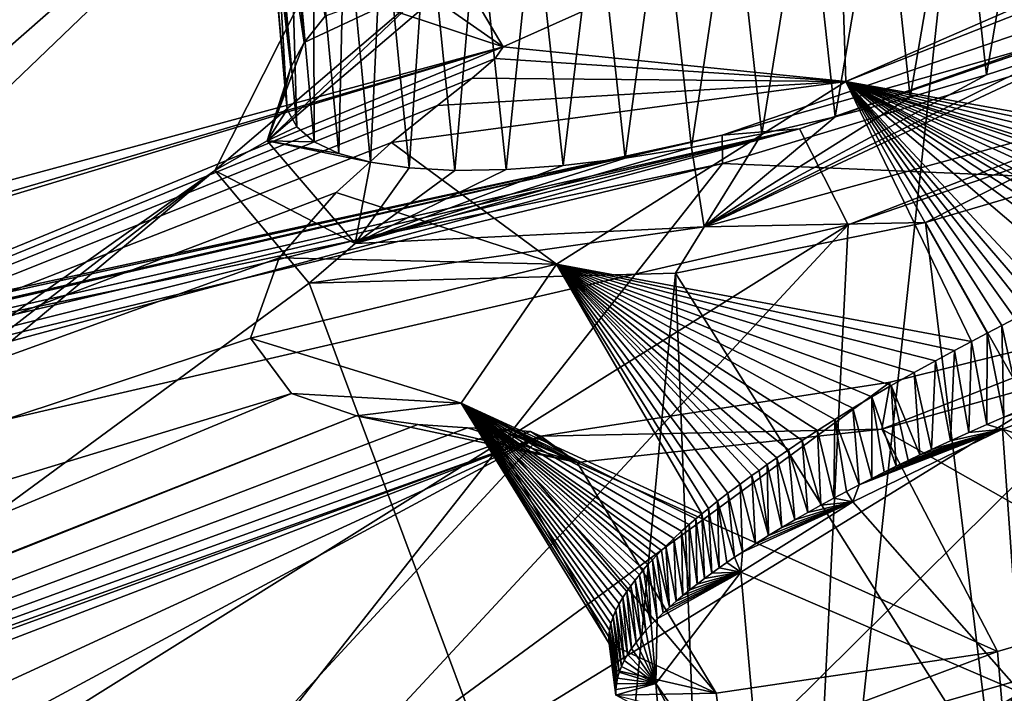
# Model space of a CAD drawing. Header units: metres. Extents: x -147 to 294, y -23 to 81.
# Tile 681 of 742: x 271.12 to 273.84, y 18.47 to 20.34. Entities that reach past the tile are written whole.
import ezdxf

# ---------------------------------------------------------------- set-up
doc = ezdxf.new("R2010")
doc.units = ezdxf.units.M
doc.layers.add('solid_AVA_153', color=7, linetype='CONTINUOUS')

msp = doc.modelspace()

# ---------------------------------------------------------------- linework, layer by layer
at = {"layer": 'solid_AVA_153'}
for points in [[(281.090759, 27.782938, 261.125031), (273.298553, 25.552353, 267.087738), (274.871796, 15.161433, 263.687531)], [(266.891571, 23.903015, 265.089081), (274.224762, 25.604277, 261.007599), (272.774292, 12.198071, 259.966278)], [(274.224762, 25.604277, 261.007599), (277.891327, 23.361124, 257.481934), (272.774292, 12.198071, 259.966278)], [(273.298553, 25.552353, 267.087738), (264.135406, 23.715706, 270.839142), (266.333405, 13.36541, 267.465149)], [(273.298553, 25.552353, 267.087738), (266.333405, 13.36541, 267.465149), (274.871796, 15.161433, 263.687531)], [(266.891571, 23.903015, 265.089081), (272.774292, 12.198071, 259.966278), (264.811951, 10.554572, 263.353302)], [(277.891327, 23.361124, 257.481934), (278.441376, 18.521315, 256.352936), (272.774292, 12.198071, 259.966278)], [(280.507874, 22.56543, 251.034393), (273.060547, 20.016443, 258.458984), (277.273987, 21.212803, 255.292374)], [(273.275024, 20.03397, 257.856995), (273.060547, 20.016443, 258.458984), (280.507874, 22.56543, 251.034393)], [(273.275024, 20.03397, 257.856995), (280.507874, 22.56543, 251.034393), (279.944885, 22.316853, 251.207489)], [(273.275024, 20.03397, 257.856995), (279.944885, 22.316853, 251.207489), (273.409088, 19.768438, 257.52124)], [(279.944885, 22.316853, 251.207489), (279.720917, 21.928774, 251.228699), (273.409088, 19.768438, 257.52124)], [(279.720917, 21.928774, 251.228699), (280.540039, 15.652699, 249.314453), (273.078705, 13.137282, 256.572449)], [(273.409088, 19.768438, 257.52124), (279.720917, 21.928774, 251.228699), (273.078705, 13.137282, 256.572449)], [(265.2099, 19.222033, 196.672348), (270.312927, 21.722305, 192.890991), (271.126801, 21.890724, 193.120529)], [(272.420959, 21.426838, 196.01593), (265.2099, 19.222033, 196.672348), (271.126801, 21.890724, 193.120529)], [(270.575897, 21.569271, 202.441559), (270.41391, 20.931284, 204.653061), (272.455933, 20.260096, 209.629959)], [(271.728607, 21.491278, 204.000122), (270.575897, 21.569271, 202.441559), (272.455933, 20.260096, 209.629959)], [(271.728607, 21.491278, 204.000122), (272.455933, 20.260096, 209.629959), (273.3862, 20.676014, 209.099167)], [(266.646515, 17.703596, 203.571381), (265.2099, 19.222033, 196.672348), (272.420959, 21.426838, 196.01593)], [(267.33017, 17.8174, 203.835388), (266.646515, 17.703596, 203.571381), (272.420959, 21.426838, 196.01593)], [(268.302734, 17.816107, 204.851273), (267.33017, 17.8174, 203.835388), (272.420959, 21.426838, 196.01593)], [(268.535065, 17.700119, 205.543686), (268.302734, 17.816107, 204.851273), (272.420959, 21.426838, 196.01593)], [(268.535065, 17.700119, 205.543686), (272.420959, 21.426838, 196.01593), (271.658966, 19.918604, 200.573853)], [(272.236267, 20.412954, 199.403183), (271.658966, 19.918604, 200.573853), (272.420959, 21.426838, 196.01593)], [(273.060547, 20.016443, 258.458984), (273.061951, 19.937822, 258.790375), (277.273987, 21.212803, 255.292374)], [(277.273987, 21.212803, 255.292374), (273.061951, 19.937822, 258.790375), (278.115143, 19.724819, 255.404922)], [(271.905914, 20.271852, 200.520096), (271.84201, 21.017595, 200.695541), (271.804474, 20.95278, 200.890991)], [(271.964111, 20.344837, 200.327393), (271.84201, 21.017595, 200.695541), (271.905914, 20.271852, 200.520096)], [(271.868683, 20.204092, 200.718979), (271.804474, 20.95278, 200.890991), (271.788391, 20.893076, 201.091461)], [(271.905914, 20.271852, 200.520096), (271.804474, 20.95278, 200.890991), (271.868683, 20.204092, 200.718979)], [(272.455933, 20.260096, 209.629959), (270.41391, 20.931284, 204.653061), (267.485138, 18.91654, 208.217545)], [(273.79129, 20.182878, 203.098328), (273.712219, 20.889118, 203.253067), (273.923431, 20.951326, 203.263489)], [(273.79129, 20.182878, 203.098328), (273.923431, 20.951326, 203.263489), (274.002686, 20.251074, 203.109787)], [(271.852753, 20.142323, 200.921616), (271.788391, 20.893076, 201.091461), (271.79303, 20.838366, 201.2966)], [(271.868683, 20.204092, 200.718979), (271.788391, 20.893076, 201.091461), (271.852753, 20.142323, 200.921616)], [(273.580658, 20.121284, 203.064835), (273.503754, 20.8339, 203.220581), (273.712219, 20.889118, 203.253067)], [(273.580658, 20.121284, 203.064835), (273.712219, 20.889118, 203.253067), (273.79129, 20.182878, 203.098328)], [(271.858307, 20.087067, 201.126282), (271.79303, 20.838366, 201.2966), (271.818237, 20.790569, 201.499252)], [(271.852753, 20.142323, 200.921616), (271.79303, 20.838366, 201.2966), (271.858307, 20.087067, 201.126282)], [(273.372803, 20.066814, 203.009506), (273.295227, 20.78507, 203.165039), (273.503754, 20.8339, 203.220581)], [(273.372803, 20.066814, 203.009506), (273.503754, 20.8339, 203.220581), (273.580658, 20.121284, 203.064835)], [(271.885193, 20.038816, 201.331116), (271.818237, 20.790569, 201.499252), (271.864716, 20.749958, 201.699173)], [(271.858307, 20.087067, 201.126282), (271.818237, 20.790569, 201.499252), (271.885193, 20.038816, 201.331116)], [(273.170288, 20.020117, 202.932999), (273.089417, 20.743151, 203.087708), (273.295227, 20.78507, 203.165039)], [(273.170288, 20.020117, 202.932999), (273.295227, 20.78507, 203.165039), (273.372803, 20.066814, 203.009506)], [(271.932953, 19.998068, 201.533905), (271.864716, 20.749958, 201.699173), (271.931885, 20.716228, 201.896881)], [(271.885193, 20.038816, 201.331116), (271.864716, 20.749958, 201.699173), (271.932953, 19.998068, 201.533905)], [(272.976074, 19.981918, 202.83667), (272.894775, 20.709778, 202.992035), (273.089417, 20.743151, 203.087708)], [(272.976074, 19.981918, 202.83667), (273.089417, 20.743151, 203.087708), (273.170288, 20.020117, 202.932999)], [(272.001129, 19.965332, 201.732239), (271.931885, 20.716228, 201.896881), (272.017731, 20.690451, 202.086258)], [(271.932953, 19.998068, 201.533905), (271.931885, 20.716228, 201.896881), (272.001129, 19.965332, 201.732239)], [(272.792816, 19.952627, 202.722046), (272.712524, 20.685411, 202.877563), (272.894775, 20.709778, 202.992035)], [(272.792816, 19.952627, 202.722046), (272.894775, 20.709778, 202.992035), (272.976074, 19.981918, 202.83667)], [(272.001129, 19.965332, 201.732239), (272.017731, 20.690451, 202.086258), (272.089142, 19.941, 201.924011)], [(272.089142, 19.941, 201.924011), (272.017731, 20.690451, 202.086258), (272.122711, 20.672857, 202.267044)], [(272.621857, 19.932287, 202.590317), (272.541321, 20.669483, 202.744904), (272.712524, 20.685411, 202.877563)], [(272.621857, 19.932287, 202.590317), (272.712524, 20.685411, 202.877563), (272.792816, 19.952627, 202.722046)], [(272.089142, 19.941, 201.924011), (272.122711, 20.672857, 202.267044), (272.196289, 19.925341, 202.107635)], [(272.196289, 19.925341, 202.107635), (272.122711, 20.672857, 202.267044), (272.24649, 20.663244, 202.439651)], [(272.196289, 19.925341, 202.107635), (272.24649, 20.663244, 202.439651), (272.321747, 19.918604, 202.281296)], [(272.321747, 19.918604, 202.281296), (272.24649, 20.663244, 202.439651), (272.385834, 20.662048, 202.598984)], [(272.321747, 19.918604, 202.281296), (272.385834, 20.662048, 202.598984), (272.464294, 19.920925, 202.442902)], [(272.464294, 19.920925, 202.442902), (272.385834, 20.662048, 202.598984), (272.541321, 20.669483, 202.744904)], [(273.40274, 20.164722, 209.837799), (273.3862, 20.676014, 209.099167), (272.455933, 20.260096, 209.629959)], [(272.464294, 19.920925, 202.442902), (272.541321, 20.669483, 202.744904), (272.621857, 19.932287, 202.590317)], [(273.40274, 20.164722, 209.837799), (274.557892, 20.668037, 209.528351), (273.3862, 20.676014, 209.099167)], [(273.40274, 20.164722, 209.837799), (274.56958, 20.624662, 209.558609), (274.557892, 20.668037, 209.528351)], [(273.40274, 20.164722, 209.837799), (274.776428, 19.917746, 209.694443), (274.56958, 20.624662, 209.558609)], [(272.383545, 20.495373, 199.516876), (271.803253, 20.000484, 200.639023), (272.236267, 20.412954, 199.403183)], [(271.905914, 20.271852, 200.520096), (271.803253, 20.000484, 200.639023), (272.383545, 20.495373, 199.516876)], [(271.964111, 20.344837, 200.327393), (271.905914, 20.271852, 200.520096), (272.383545, 20.495373, 199.516876)], [(271.803253, 20.000484, 200.639023), (271.658966, 19.918604, 200.573853), (272.236267, 20.412954, 199.403183)], [(273.011017, 19.762716, 202.894806), (274.212555, 20.32523, 203.09903), (274.28894, 20.111097, 203.133759)], [(274.002686, 20.251074, 203.109787), (274.212555, 20.32523, 203.09903), (273.011017, 19.762716, 202.894806)], [(272.455933, 20.260096, 209.629959), (265.997772, 18.310642, 208.561584), (265.138733, 17.255241, 211.53215)], [(272.433777, 20.227556, 209.726318), (272.455933, 20.260096, 209.629959), (265.138733, 17.255241, 211.53215)], [(272.455933, 20.260096, 209.629959), (266.787048, 18.595179, 208.516479), (265.997772, 18.310642, 208.561584)], [(272.455933, 20.260096, 209.629959), (267.485138, 18.91654, 208.217545), (266.787048, 18.595179, 208.516479)], [(271.905914, 20.271852, 200.520096), (271.868683, 20.204092, 200.718979), (271.803253, 20.000484, 200.639023)], [(273.40274, 20.164722, 209.837799), (272.455933, 20.260096, 209.629959), (272.433777, 20.227556, 209.726318)], [(273.79129, 20.182878, 203.098328), (274.002686, 20.251074, 203.109787), (273.011017, 19.762716, 202.894806)], [(272.369904, 20.173891, 209.849075), (272.433777, 20.227556, 209.726318), (265.138733, 17.255241, 211.53215)], [(273.40274, 20.164722, 209.837799), (272.433777, 20.227556, 209.726318), (272.369904, 20.173891, 209.849075)], [(271.868683, 20.204092, 200.718979), (271.852753, 20.142323, 200.921616), (271.803253, 20.000484, 200.639023)], [(272.274048, 20.098375, 210.014328), (272.369904, 20.173891, 209.849075), (265.138733, 17.255241, 211.53215)], [(273.40274, 20.164722, 209.837799), (272.274048, 20.098375, 210.014328), (272.147156, 19.995699, 210.244949)], [(272.603394, 19.659891, 210.674194), (273.40274, 20.164722, 209.837799), (272.147156, 19.995699, 210.244949)], [(273.40274, 20.164722, 209.837799), (272.369904, 20.173891, 209.849075), (272.274048, 20.098375, 210.014328)], [(273.750061, 19.446096, 209.903687), (273.40274, 20.164722, 209.837799), (272.603394, 19.659891, 210.674194)], [(273.580658, 20.121284, 203.064835), (273.79129, 20.182878, 203.098328), (273.011017, 19.762716, 202.894806)], [(274.711395, 19.891665, 209.691177), (274.776428, 19.917746, 209.694443), (273.40274, 20.164722, 209.837799)], [(274.640381, 19.862663, 209.689987), (274.711395, 19.891665, 209.691177), (273.40274, 20.164722, 209.837799)], [(274.571564, 19.834036, 209.691177), (274.640381, 19.862663, 209.689987), (273.40274, 20.164722, 209.837799)], [(274.520294, 19.812407, 209.693588), (274.571564, 19.834036, 209.691177), (273.40274, 20.164722, 209.837799)], [(274.490936, 19.799873, 209.695541), (274.520294, 19.812407, 209.693588), (273.40274, 20.164722, 209.837799)], [(274.438141, 19.777081, 209.700165), (274.490936, 19.799873, 209.695541), (273.40274, 20.164722, 209.837799)], [(274.385834, 19.754164, 209.706161), (274.438141, 19.777081, 209.700165), (273.40274, 20.164722, 209.837799)], [(274.343842, 19.735519, 209.712006), (274.385834, 19.754164, 209.706161), (273.40274, 20.164722, 209.837799)], [(274.280365, 19.706951, 209.72261), (274.343842, 19.735519, 209.712006), (273.40274, 20.164722, 209.837799)], [(274.25116, 19.693647, 209.72821), (274.280365, 19.706951, 209.72261), (273.40274, 20.164722, 209.837799)], [(274.217743, 19.678253, 209.735214), (274.25116, 19.693647, 209.72821), (273.40274, 20.164722, 209.837799)], [(274.173645, 19.657812, 209.745392), (274.217743, 19.678253, 209.735214), (273.40274, 20.164722, 209.837799)], [(274.123993, 19.634356, 209.758133), (274.173645, 19.657812, 209.745392), (273.40274, 20.164722, 209.837799)], [(274.060059, 19.603727, 209.776672), (274.123993, 19.634356, 209.758133), (273.40274, 20.164722, 209.837799)], [(273.968323, 19.558903, 209.807632), (274.060059, 19.603727, 209.776672), (273.40274, 20.164722, 209.837799)], [(273.937653, 19.543451, 209.819168), (273.968323, 19.558903, 209.807632), (273.40274, 20.164722, 209.837799)], [(273.905243, 19.526958, 209.832001), (273.937653, 19.543451, 209.819168), (273.40274, 20.164722, 209.837799)], [(273.870697, 19.509197, 209.846466), (273.905243, 19.526958, 209.832001), (273.40274, 20.164722, 209.837799)], [(273.833557, 19.489943, 209.862946), (273.870697, 19.509197, 209.846466), (273.40274, 20.164722, 209.837799)], [(273.793427, 19.468979, 209.881866), (273.833557, 19.489943, 209.862946), (273.40274, 20.164722, 209.837799)], [(273.750061, 19.446096, 209.903687), (273.793427, 19.468979, 209.881866), (273.40274, 20.164722, 209.837799)], [(271.852753, 20.142323, 200.921616), (271.858307, 20.087067, 201.126282), (271.803253, 20.000484, 200.639023)], [(273.372803, 20.066814, 203.009506), (273.580658, 20.121284, 203.064835), (273.011017, 19.762716, 202.894806)], [(273.011017, 19.762716, 202.894806), (274.28894, 20.111097, 203.133759), (273.622711, 19.775208, 203.280457)], [(274.28894, 20.111097, 203.133759), (274.350311, 19.98947, 203.314774), (273.622711, 19.775208, 203.280457)], [(272.147156, 19.995699, 210.244949), (272.274048, 20.098375, 210.014328), (265.138733, 17.255241, 211.53215)], [(271.858307, 20.087067, 201.126282), (271.885193, 20.038816, 201.331116), (271.803253, 20.000484, 200.639023)], [(273.170288, 20.020117, 202.932999), (273.372803, 20.066814, 203.009506), (273.011017, 19.762716, 202.894806)], [(273.275024, 20.03397, 257.856995), (264.824219, 18.118273, 262.16922), (273.060547, 20.016443, 258.458984)], [(273.275024, 20.03397, 257.856995), (265.113525, 18.10474, 261.983887), (264.824219, 18.118273, 262.16922)], [(273.275024, 20.03397, 257.856995), (265.352783, 18.048416, 261.821198), (265.113525, 18.10474, 261.983887)], [(273.275024, 20.03397, 257.856995), (265.468903, 17.93273, 261.726685), (265.352783, 18.048416, 261.821198)], [(273.275024, 20.03397, 257.856995), (273.409088, 19.768438, 257.52124), (265.468903, 17.93273, 261.726685)], [(271.885193, 20.038816, 201.331116), (271.932953, 19.998068, 201.533905), (271.803253, 20.000484, 200.639023)], [(273.060547, 20.016443, 258.458984), (263.450867, 17.931414, 262.973785), (273.061951, 19.937822, 258.790375)], [(264.219727, 18.072817, 262.536224), (263.450867, 17.931414, 262.973785), (273.060547, 20.016443, 258.458984)], [(264.219727, 18.072817, 262.536224), (273.060547, 20.016443, 258.458984), (264.749939, 18.116972, 262.215607)], [(264.749939, 18.116972, 262.215607), (273.060547, 20.016443, 258.458984), (264.824219, 18.118273, 262.16922)], [(271.803253, 20.000484, 200.639023), (272.046814, 19.716825, 201.945023), (271.658966, 19.918604, 200.573853)], [(272.089142, 19.941, 201.924011), (272.046814, 19.716825, 201.945023), (271.803253, 20.000484, 200.639023)], [(272.001129, 19.965332, 201.732239), (272.089142, 19.941, 201.924011), (271.803253, 20.000484, 200.639023)], [(271.932953, 19.998068, 201.533905), (272.001129, 19.965332, 201.732239), (271.803253, 20.000484, 200.639023)], [(272.976074, 19.981918, 202.83667), (273.170288, 20.020117, 202.932999), (273.011017, 19.762716, 202.894806)], [(271.993866, 19.857977, 210.579819), (272.147156, 19.995699, 210.244949), (265.138733, 17.255241, 211.53215)], [(272.603394, 19.659891, 210.674194), (272.147156, 19.995699, 210.244949), (271.993866, 19.857977, 210.579819)], [(272.976074, 19.981918, 202.83667), (273.011017, 19.762716, 202.894806), (272.046814, 19.716825, 201.945023)], [(272.792816, 19.952627, 202.722046), (272.976074, 19.981918, 202.83667), (272.046814, 19.716825, 201.945023)], [(273.622711, 19.775208, 203.280457), (274.350311, 19.98947, 203.314774), (274.362061, 18.464466, 209.251404)], [(272.621857, 19.932287, 202.590317), (272.792816, 19.952627, 202.722046), (272.046814, 19.716825, 201.945023)], [(263.450867, 17.931414, 262.973785), (268.277008, 18.788498, 261.50592), (273.061951, 19.937822, 258.790375)], [(271.658966, 19.918604, 200.573853), (271.919098, 19.606718, 202.001099), (266.74881, 15.80755, 211.145309)], [(268.536896, 17.506159, 206.297119), (271.658966, 19.918604, 200.573853), (266.74881, 15.80755, 211.145309)], [(273.061951, 19.937822, 258.790375), (268.277008, 18.788498, 261.50592), (271.370239, 17.790236, 260.555847)], [(268.536896, 17.506159, 206.297119), (268.535065, 17.700119, 205.543686), (271.658966, 19.918604, 200.573853)], [(273.061951, 19.937822, 258.790375), (271.370239, 17.790236, 260.555847), (278.115143, 19.724819, 255.404922)], [(272.046814, 19.716825, 201.945023), (271.919098, 19.606718, 202.001099), (271.658966, 19.918604, 200.573853)], [(272.089142, 19.941, 201.924011), (272.196289, 19.925341, 202.107635), (272.046814, 19.716825, 201.945023)], [(272.464294, 19.920925, 202.442902), (272.621857, 19.932287, 202.590317), (272.046814, 19.716825, 201.945023)], [(272.196289, 19.925341, 202.107635), (272.321747, 19.918604, 202.281296), (272.046814, 19.716825, 201.945023)], [(272.321747, 19.918604, 202.281296), (272.464294, 19.920925, 202.442902), (272.046814, 19.716825, 201.945023)], [(271.836517, 19.676809, 211.086609), (271.993866, 19.857977, 210.579819), (265.138733, 17.255241, 211.53215)], [(272.603394, 19.659891, 210.674194), (271.993866, 19.857977, 210.579819), (271.836517, 19.676809, 211.086609)], [(265.986633, 15.130359, 260.915985), (265.468903, 17.93273, 261.726685), (273.409088, 19.768438, 257.52124)], [(265.986633, 15.130359, 260.915985), (273.409088, 19.768438, 257.52124), (266.506744, 12.33373, 260.103302)], [(273.409088, 19.768438, 257.52124), (273.078705, 13.137282, 256.572449), (266.506744, 12.33373, 260.103302)], [(273.011017, 19.762716, 202.894806), (272.932129, 19.634354, 203.023758), (271.919098, 19.606718, 202.001099)], [(272.046814, 19.716825, 201.945023), (273.011017, 19.762716, 202.894806), (271.919098, 19.606718, 202.001099)], [(272.932129, 19.634354, 203.023758), (273.622711, 19.775208, 203.280457), (273.809631, 18.242594, 209.461258)], [(273.011017, 19.762716, 202.894806), (273.622711, 19.775208, 203.280457), (272.932129, 19.634354, 203.023758)], [(273.622711, 19.775208, 203.280457), (274.362061, 18.464466, 209.251404), (273.809631, 18.242594, 209.461258)], [(273.578888, 15.53789, 235.204681), (279.843353, 17.485113, 234.807159), (286.290588, 19.729668, 234.31691)], [(274.64624, 16.062531, 233.785172), (273.578888, 15.53789, 235.204681), (286.290588, 19.729668, 234.31691)], [(271.370239, 17.790236, 260.555847), (278.752289, 14.018857, 254.084824), (278.115143, 19.724819, 255.404922)], [(271.757843, 19.455246, 211.87796), (271.836517, 19.676809, 211.086609), (265.138733, 17.255241, 211.53215)], [(272.603394, 19.659891, 210.674194), (271.836517, 19.676809, 211.086609), (271.757843, 19.455246, 211.87796)], [(272.603394, 19.659891, 210.674194), (271.757843, 19.455246, 211.87796), (272.339233, 19.275873, 211.822708)], [(273.004395, 18.96974, 210.61908), (272.603394, 19.659891, 210.674194), (272.339233, 19.275873, 211.822708)], [(273.703156, 19.421093, 209.928925), (273.750061, 19.446096, 209.903687), (272.603394, 19.659891, 210.674194)], [(273.650879, 19.392836, 209.959183), (273.703156, 19.421093, 209.928925), (272.603394, 19.659891, 210.674194)], [(273.591583, 19.360085, 209.996368), (273.650879, 19.392836, 209.959183), (272.603394, 19.659891, 210.674194)], [(273.528381, 19.32423, 210.039597), (273.591583, 19.360085, 209.996368), (272.603394, 19.659891, 210.674194)], [(273.474884, 19.293013, 210.07933), (273.528381, 19.32423, 210.039597), (272.603394, 19.659891, 210.674194)], [(273.422272, 19.261438, 210.12149), (273.474884, 19.293013, 210.07933), (272.603394, 19.659891, 210.674194)], [(273.371826, 19.230295, 210.165024), (273.422272, 19.261438, 210.12149), (272.603394, 19.659891, 210.674194)], [(273.324707, 19.200338, 210.20874), (273.371826, 19.230295, 210.165024), (272.603394, 19.659891, 210.674194)], [(273.28186, 19.172308, 210.251282), (273.324707, 19.200338, 210.20874), (272.603394, 19.659891, 210.674194)], [(273.24408, 19.146927, 210.291229), (273.28186, 19.172308, 210.251282), (272.603394, 19.659891, 210.674194)], [(273.212097, 19.124905, 210.327011), (273.24408, 19.146927, 210.291229), (272.603394, 19.659891, 210.674194)], [(273.185608, 19.106325, 210.358109), (273.212097, 19.124905, 210.327011), (272.603394, 19.659891, 210.674194)], [(273.16275, 19.090063, 210.386124), (273.185608, 19.106325, 210.358109), (272.603394, 19.659891, 210.674194)], [(273.142914, 19.07579, 210.411407), (273.16275, 19.090063, 210.386124), (272.603394, 19.659891, 210.674194)], [(273.110352, 19.052053, 210.454987), (273.142914, 19.07579, 210.411407), (272.603394, 19.659891, 210.674194)], [(273.076691, 19.027067, 210.503098), (273.110352, 19.052053, 210.454987), (272.603394, 19.659891, 210.674194)], [(273.047852, 19.004923, 210.547089), (273.076691, 19.027067, 210.503098), (272.603394, 19.659891, 210.674194)], [(273.022705, 18.984739, 210.58786), (273.047852, 19.004923, 210.547089), (272.603394, 19.659891, 210.674194)], [(273.004395, 18.96974, 210.61908), (273.022705, 18.984739, 210.58786), (272.603394, 19.659891, 210.674194)], [(271.919098, 19.606718, 202.001099), (272.932129, 19.634354, 203.023758), (272.727692, 17.443401, 211.381897)], [(272.932129, 19.634354, 203.023758), (273.002655, 17.800861, 210.257782), (272.727692, 17.443401, 211.381897)], [(272.932129, 19.634354, 203.023758), (273.809631, 18.242594, 209.461258), (273.002655, 17.800861, 210.257782)], [(271.919098, 19.606718, 202.001099), (272.727692, 17.443401, 211.381897), (266.74881, 15.80755, 211.145309)], [(273.525238, 19.33391, 214.828629), (270.946014, 17.440626, 219.974426), (274.365662, 19.541317, 215.057037)], [(272.95871, 18.148672, 219.43045), (274.365662, 19.541317, 215.057037), (270.946014, 17.440626, 219.974426)], [(272.95871, 18.148672, 219.43045), (273.905182, 18.459473, 219.321259), (274.365662, 19.541317, 215.057037)], [(273.501923, 19.203417, 213.942307), (273.525238, 19.33391, 214.828629), (274.365662, 19.541317, 215.057037)], [(273.501923, 19.203417, 213.942307), (274.365662, 19.541317, 215.057037), (274.67691, 19.531971, 214.390778)], [(273.835938, 19.204144, 209.950577), (274.886749, 18.870058, 209.557556), (274.813995, 19.560976, 209.734665)], [(273.839508, 19.23712, 209.821915), (273.835938, 19.204144, 209.950577), (274.813995, 19.560976, 209.734665)], [(273.885376, 19.256578, 209.800308), (273.839508, 19.23712, 209.821915), (274.813995, 19.560976, 209.734665)], [(274.32782, 18.736814, 213.784653), (273.501923, 19.203417, 213.942307), (274.67691, 19.531971, 214.390778)], [(273.793427, 19.468979, 209.881866), (273.839508, 19.23712, 209.821915), (273.833557, 19.489943, 209.862946)], [(273.833557, 19.489943, 209.862946), (273.885376, 19.256578, 209.800308), (273.870697, 19.509197, 209.846466)], [(273.833557, 19.489943, 209.862946), (273.839508, 19.23712, 209.821915), (273.885376, 19.256578, 209.800308)], [(273.750061, 19.446096, 209.903687), (273.791992, 19.216574, 209.845901), (273.793427, 19.468979, 209.881866)], [(273.793427, 19.468979, 209.881866), (273.791992, 19.216574, 209.845901), (273.839508, 19.23712, 209.821915)], [(271.871033, 19.302099, 212.678299), (271.757843, 19.455246, 211.87796), (265.138733, 17.255241, 211.53215)], [(272.339233, 19.275873, 211.822708), (271.757843, 19.455246, 211.87796), (271.871033, 19.302099, 212.678299)], [(273.703156, 19.421093, 209.928925), (273.742798, 19.194872, 209.872498), (273.750061, 19.446096, 209.903687)], [(273.750061, 19.446096, 209.903687), (273.742798, 19.194872, 209.872498), (273.791992, 19.216574, 209.845901)], [(273.650879, 19.392836, 209.959183), (273.691986, 19.171972, 209.902023), (273.703156, 19.421093, 209.928925)], [(273.703156, 19.421093, 209.928925), (273.691986, 19.171972, 209.902023), (273.742798, 19.194872, 209.872498)], [(273.591583, 19.360085, 209.996368), (273.639557, 19.147835, 209.934631), (273.650879, 19.392836, 209.959183)], [(273.650879, 19.392836, 209.959183), (273.639557, 19.147835, 209.934631), (273.691986, 19.171972, 209.902023)], [(273.528381, 19.32423, 210.039597), (273.607422, 19.132742, 209.955856), (273.591583, 19.360085, 209.996368)], [(273.591583, 19.360085, 209.996368), (273.607422, 19.132742, 209.955856), (273.639557, 19.147835, 209.934631)], [(273.525238, 19.33391, 214.828629), (272.559479, 19.184296, 214.205353), (270.946014, 17.440626, 219.974426)], [(273.501923, 19.203417, 213.942307), (272.559479, 19.184296, 214.205353), (273.525238, 19.33391, 214.828629)], [(273.474884, 19.293013, 210.07933), (273.541779, 19.10117, 210.002258), (273.528381, 19.32423, 210.039597)], [(273.528381, 19.32423, 210.039597), (273.541779, 19.10117, 210.002258), (273.57486, 19.11718, 209.978439)], [(273.528381, 19.32423, 210.039597), (273.57486, 19.11718, 209.978439), (273.607422, 19.132742, 209.955856)], [(271.871033, 19.302099, 212.678299), (265.138733, 17.255241, 211.53215), (265.542816, 16.670513, 214.68692)], [(272.050751, 19.240324, 213.203354), (271.871033, 19.302099, 212.678299), (265.542816, 16.670513, 214.68692)], [(272.339233, 19.275873, 211.822708), (271.871033, 19.302099, 212.678299), (272.050751, 19.240324, 213.203354)], [(273.422272, 19.261438, 210.12149), (273.474243, 19.067579, 210.054642), (273.474884, 19.293013, 210.07933)], [(273.474884, 19.293013, 210.07933), (273.474243, 19.067579, 210.054642), (273.50824, 19.084652, 210.027588)], [(273.474884, 19.293013, 210.07933), (273.50824, 19.084652, 210.027588), (273.541779, 19.10117, 210.002258)], [(272.659973, 19.112015, 213.005722), (272.339233, 19.275873, 211.822708), (272.050751, 19.240324, 213.203354)], [(272.418335, 19.215015, 211.806229), (272.339233, 19.275873, 211.822708), (272.659973, 19.112015, 213.005722)], [(272.748169, 18.611731, 211.655426), (272.339233, 19.275873, 211.822708), (272.418335, 19.215015, 211.806229)], [(272.74762, 18.630148, 211.581253), (272.339233, 19.275873, 211.822708), (272.748169, 18.611731, 211.655426)], [(272.988281, 18.956316, 210.647781), (273.004395, 18.96974, 210.61908), (272.339233, 19.275873, 211.822708)], [(272.970093, 18.940779, 210.681717), (272.988281, 18.956316, 210.647781), (272.339233, 19.275873, 211.822708)], [(272.948853, 18.922014, 210.723526), (272.970093, 18.940779, 210.681717), (272.339233, 19.275873, 211.822708)], [(272.927277, 18.902164, 210.768875), (272.948853, 18.922014, 210.723526), (272.339233, 19.275873, 211.822708)], [(272.904968, 18.880802, 210.81926), (272.927277, 18.902164, 210.768875), (272.339233, 19.275873, 211.822708)], [(272.892792, 18.868732, 210.848526), (272.904968, 18.880802, 210.81926), (272.339233, 19.275873, 211.822708)], [(272.880371, 18.856062, 210.879913), (272.892792, 18.868732, 210.848526), (272.339233, 19.275873, 211.822708)], [(272.86795, 18.84296, 210.912964), (272.880371, 18.856062, 210.879913), (272.339233, 19.275873, 211.822708)], [(272.855804, 18.829599, 210.947189), (272.86795, 18.84296, 210.912964), (272.339233, 19.275873, 211.822708)], [(272.843811, 18.815868, 210.983047), (272.855804, 18.829599, 210.947189), (272.339233, 19.275873, 211.822708)], [(272.832001, 18.801664, 211.021011), (272.843811, 18.815868, 210.983047), (272.339233, 19.275873, 211.822708)], [(272.820251, 18.786896, 211.0616), (272.832001, 18.801664, 211.021011), (272.339233, 19.275873, 211.822708)], [(272.808685, 18.771482, 211.105286), (272.820251, 18.786896, 211.0616), (272.339233, 19.275873, 211.822708)], [(272.797333, 18.755356, 211.152603), (272.808685, 18.771482, 211.105286), (272.339233, 19.275873, 211.822708)], [(272.786438, 18.738506, 211.203918), (272.797333, 18.755356, 211.152603), (272.339233, 19.275873, 211.822708)], [(272.776337, 18.721157, 211.258636), (272.786438, 18.738506, 211.203918), (272.339233, 19.275873, 211.822708)], [(272.767334, 18.703417, 211.31662), (272.776337, 18.721157, 211.258636), (272.339233, 19.275873, 211.822708)], [(272.759705, 18.685358, 211.377884), (272.767334, 18.703417, 211.31662), (272.339233, 19.275873, 211.822708)], [(272.753662, 18.667065, 211.442429), (272.759705, 18.685358, 211.377884), (272.339233, 19.275873, 211.822708)], [(272.749542, 18.648628, 211.510239), (272.753662, 18.667065, 211.442429), (272.339233, 19.275873, 211.822708)], [(272.74762, 18.630148, 211.581253), (272.749542, 18.648628, 211.510239), (272.339233, 19.275873, 211.822708)], [(272.050751, 19.240324, 213.203354), (265.542816, 16.670513, 214.68692), (266.145447, 16.895418, 214.601013)], [(272.219513, 19.216471, 213.555557), (272.050751, 19.240324, 213.203354), (266.145447, 16.895418, 214.601013)], [(272.659973, 19.112015, 213.005722), (272.050751, 19.240324, 213.203354), (272.219513, 19.216471, 213.555557)], [(273.371826, 19.230295, 210.165024), (273.439789, 19.049992, 210.083221), (273.422272, 19.261438, 210.12149)], [(273.422272, 19.261438, 210.12149), (273.439789, 19.049992, 210.083221), (273.474243, 19.067579, 210.054642)], [(272.357178, 19.207355, 213.800323), (272.219513, 19.216471, 213.555557), (266.145447, 16.895418, 214.601013)], [(272.659973, 19.112015, 213.005722), (272.219513, 19.216471, 213.555557), (272.357178, 19.207355, 213.800323)], [(273.044678, 18.474491, 212.71022), (272.418335, 19.215015, 211.806229), (272.659973, 19.112015, 213.005722)], [(273.044678, 18.474491, 212.71022), (272.748169, 18.611731, 211.655426), (272.418335, 19.215015, 211.806229)], [(273.324707, 19.200338, 210.20874), (273.369659, 19.013065, 210.146103), (273.371826, 19.230295, 210.165024)], [(273.371826, 19.230295, 210.165024), (273.369659, 19.013065, 210.146103), (273.404907, 19.031841, 210.113602)], [(273.371826, 19.230295, 210.165024), (273.404907, 19.031841, 210.113602), (273.439789, 19.049992, 210.083221)], [(273.791992, 19.216574, 209.845901), (273.742798, 19.194872, 209.872498), (273.835938, 19.204144, 209.950577)], [(273.839508, 19.23712, 209.821915), (273.791992, 19.216574, 209.845901), (273.835938, 19.204144, 209.950577)], [(272.460968, 19.202698, 213.976257), (272.357178, 19.207355, 213.800323), (266.145447, 16.895418, 214.601013)], [(272.531189, 19.197168, 214.106155), (272.460968, 19.202698, 213.976257), (266.145447, 16.895418, 214.601013)], [(272.559479, 19.184296, 214.205353), (272.531189, 19.197168, 214.106155), (266.145447, 16.895418, 214.601013)], [(272.559479, 19.184296, 214.205353), (266.145447, 16.895418, 214.601013), (266.937225, 17.138432, 214.729843)], [(272.559479, 19.184296, 214.205353), (266.937225, 17.138432, 214.729843), (267.647034, 17.300402, 215.103058)], [(272.559479, 19.184296, 214.205353), (267.647034, 17.300402, 215.103058), (268.57193, 17.349546, 216.361969)], [(272.559479, 19.184296, 214.205353), (268.57193, 17.349546, 216.361969), (268.601776, 17.053186, 217.877808)], [(270.946014, 17.440626, 219.974426), (272.559479, 19.184296, 214.205353), (268.601776, 17.053186, 217.877808)], [(272.659973, 19.112015, 213.005722), (272.357178, 19.207355, 213.800323), (272.460968, 19.202698, 213.976257)], [(272.659973, 19.112015, 213.005722), (272.460968, 19.202698, 213.976257), (272.531189, 19.197168, 214.106155)], [(272.659973, 19.112015, 213.005722), (272.531189, 19.197168, 214.106155), (272.559479, 19.184296, 214.205353)], [(273.501923, 19.203417, 213.942307), (272.659973, 19.112015, 213.005722), (272.559479, 19.184296, 214.205353)], [(273.821533, 18.589384, 213.536835), (272.659973, 19.112015, 213.005722), (273.501923, 19.203417, 213.942307)], [(273.28186, 19.172308, 210.251282), (273.333954, 18.993683, 210.180557), (273.324707, 19.200338, 210.20874)], [(273.324707, 19.200338, 210.20874), (273.333954, 18.993683, 210.180557), (273.369659, 19.013065, 210.146103)], [(273.835938, 19.204144, 209.950577), (273.422302, 19.002701, 210.253082), (273.88681, 18.475563, 209.777817)], [(273.439789, 19.049992, 210.083221), (273.422302, 19.002701, 210.253082), (273.835938, 19.204144, 209.950577)], [(273.474243, 19.067579, 210.054642), (273.439789, 19.049992, 210.083221), (273.835938, 19.204144, 209.950577)], [(273.50824, 19.084652, 210.027588), (273.474243, 19.067579, 210.054642), (273.835938, 19.204144, 209.950577)], [(274.32782, 18.736814, 213.784653), (273.821533, 18.589384, 213.536835), (273.501923, 19.203417, 213.942307)], [(273.541779, 19.10117, 210.002258), (273.50824, 19.084652, 210.027588), (273.835938, 19.204144, 209.950577)], [(273.57486, 19.11718, 209.978439), (273.541779, 19.10117, 210.002258), (273.835938, 19.204144, 209.950577)], [(273.607422, 19.132742, 209.955856), (273.57486, 19.11718, 209.978439), (273.835938, 19.204144, 209.950577)], [(273.639557, 19.147835, 209.934631), (273.607422, 19.132742, 209.955856), (273.835938, 19.204144, 209.950577)], [(273.691986, 19.171972, 209.902023), (273.639557, 19.147835, 209.934631), (273.835938, 19.204144, 209.950577)], [(273.742798, 19.194872, 209.872498), (273.691986, 19.171972, 209.902023), (273.835938, 19.204144, 209.950577)], [(273.835938, 19.204144, 209.950577), (274.366058, 18.681782, 209.599609), (274.886749, 18.870058, 209.557556)], [(273.835938, 19.204144, 209.950577), (273.88681, 18.475563, 209.777817), (274.366058, 18.681782, 209.599609)], [(273.24408, 19.146927, 210.291229), (273.297943, 18.97369, 210.217117), (273.28186, 19.172308, 210.251282)], [(273.28186, 19.172308, 210.251282), (273.297943, 18.97369, 210.217117), (273.333954, 18.993683, 210.180557)], [(273.212097, 19.124905, 210.327011), (273.261841, 18.95306, 210.256195), (273.24408, 19.146927, 210.291229)], [(273.24408, 19.146927, 210.291229), (273.261841, 18.95306, 210.256195), (273.297943, 18.97369, 210.217117)], [(273.821533, 18.589384, 213.536835), (273.044678, 18.474491, 212.71022), (272.659973, 19.112015, 213.005722)], [(273.16275, 19.090063, 210.386124), (273.189087, 18.909883, 210.341583), (273.185608, 19.106325, 210.358109)], [(273.185608, 19.106325, 210.358109), (273.225525, 18.931787, 210.297668), (273.212097, 19.124905, 210.327011)], [(273.185608, 19.106325, 210.358109), (273.189087, 18.909883, 210.341583), (273.225525, 18.931787, 210.297668)], [(273.212097, 19.124905, 210.327011), (273.225525, 18.931787, 210.297668), (273.261841, 18.95306, 210.256195)], [(273.110352, 19.052053, 210.454987), (273.152893, 18.887348, 210.388443), (273.142914, 19.07579, 210.411407)], [(273.142914, 19.07579, 210.411407), (273.189087, 18.909883, 210.341583), (273.16275, 19.090063, 210.386124)], [(273.142914, 19.07579, 210.411407), (273.152893, 18.887348, 210.388443), (273.189087, 18.909883, 210.341583)], [(273.076691, 19.027067, 210.503098), (273.116943, 18.86417, 210.438263), (273.110352, 19.052053, 210.454987)], [(273.110352, 19.052053, 210.454987), (273.116943, 18.86417, 210.438263), (273.152893, 18.887348, 210.388443)], [(273.439789, 19.049992, 210.083221), (273.404907, 19.031841, 210.113602), (273.422302, 19.002701, 210.253082)], [(273.047852, 19.004923, 210.547089), (273.095428, 18.849957, 210.469482), (273.076691, 19.027067, 210.503098)], [(273.076691, 19.027067, 210.503098), (273.095428, 18.849957, 210.469482), (273.116943, 18.86417, 210.438263)], [(273.404907, 19.031841, 210.113602), (273.369659, 19.013065, 210.146103), (273.422302, 19.002701, 210.253082)], [(273.022705, 18.984739, 210.58786), (273.05304, 18.820871, 210.535492), (273.047852, 19.004923, 210.547089)], [(273.047852, 19.004923, 210.547089), (273.05304, 18.820871, 210.535492), (273.074097, 18.835522, 210.501862)], [(273.047852, 19.004923, 210.547089), (273.074097, 18.835522, 210.501862), (273.095428, 18.849957, 210.469482)], [(273.422302, 19.002701, 210.253082), (273.112091, 18.808346, 210.659241), (273.88681, 18.475563, 209.777817)], [(273.116943, 18.86417, 210.438263), (273.112091, 18.808346, 210.659241), (273.422302, 19.002701, 210.253082)], [(273.152893, 18.887348, 210.388443), (273.116943, 18.86417, 210.438263), (273.422302, 19.002701, 210.253082)], [(273.189087, 18.909883, 210.341583), (273.152893, 18.887348, 210.388443), (273.422302, 19.002701, 210.253082)], [(273.225525, 18.931787, 210.297668), (273.189087, 18.909883, 210.341583), (273.422302, 19.002701, 210.253082)], [(273.261841, 18.95306, 210.256195), (273.225525, 18.931787, 210.297668), (273.422302, 19.002701, 210.253082)], [(273.297943, 18.97369, 210.217117), (273.261841, 18.95306, 210.256195), (273.422302, 19.002701, 210.253082)], [(273.333954, 18.993683, 210.180557), (273.297943, 18.97369, 210.217117), (273.422302, 19.002701, 210.253082)], [(273.369659, 19.013065, 210.146103), (273.333954, 18.993683, 210.180557), (273.422302, 19.002701, 210.253082)], [(272.988281, 18.956316, 210.647781), (273.011932, 18.790897, 210.60675), (273.004395, 18.96974, 210.61908)], [(273.004395, 18.96974, 210.61908), (273.03241, 18.806009, 210.57048), (273.022705, 18.984739, 210.58786)], [(273.004395, 18.96974, 210.61908), (273.011932, 18.790897, 210.60675), (273.03241, 18.806009, 210.57048)], [(273.022705, 18.984739, 210.58786), (273.03241, 18.806009, 210.57048), (273.05304, 18.820871, 210.535492)], [(272.948853, 18.922014, 210.723526), (272.97171, 18.759996, 210.682999), (272.970093, 18.940779, 210.681717)], [(272.970093, 18.940779, 210.681717), (272.991638, 18.775545, 210.644226), (272.988281, 18.956316, 210.647781)], [(272.970093, 18.940779, 210.681717), (272.97171, 18.759996, 210.682999), (272.991638, 18.775545, 210.644226)], [(272.988281, 18.956316, 210.647781), (272.991638, 18.775545, 210.644226), (273.011932, 18.790897, 210.60675)], [(272.927277, 18.902164, 210.768875), (272.952332, 18.744293, 210.723099), (272.948853, 18.922014, 210.723526)], [(272.948853, 18.922014, 210.723526), (272.952332, 18.744293, 210.723099), (272.97171, 18.759996, 210.682999)], [(272.904968, 18.880802, 210.81926), (272.933685, 18.728479, 210.764572), (272.927277, 18.902164, 210.768875)], [(272.927277, 18.902164, 210.768875), (272.933685, 18.728479, 210.764572), (272.952332, 18.744293, 210.723099)], [(272.880371, 18.856062, 210.879913), (272.91568, 18.712528, 210.807388), (272.892792, 18.868732, 210.848526)], [(272.892792, 18.868732, 210.848526), (272.91568, 18.712528, 210.807388), (272.904968, 18.880802, 210.81926)], [(272.904968, 18.880802, 210.81926), (272.91568, 18.712528, 210.807388), (272.933685, 18.728479, 210.764572)], [(273.116943, 18.86417, 210.438263), (273.095428, 18.849957, 210.469482), (273.112091, 18.808346, 210.659241)], [(272.855804, 18.829599, 210.947189), (272.881073, 18.680126, 210.896973), (272.86795, 18.84296, 210.912964)], [(272.86795, 18.84296, 210.912964), (272.898071, 18.696394, 210.851501), (272.880371, 18.856062, 210.879913)], [(272.86795, 18.84296, 210.912964), (272.881073, 18.680126, 210.896973), (272.898071, 18.696394, 210.851501)], [(272.880371, 18.856062, 210.879913), (272.898071, 18.696394, 210.851501), (272.91568, 18.712528, 210.807388)], [(273.074097, 18.835522, 210.501862), (273.05304, 18.820871, 210.535492), (273.112091, 18.808346, 210.659241)], [(273.095428, 18.849957, 210.469482), (273.074097, 18.835522, 210.501862), (273.112091, 18.808346, 210.659241)], [(272.832001, 18.801664, 211.021011), (272.86496, 18.663773, 210.943878), (272.843811, 18.815868, 210.983047)], [(272.843811, 18.815868, 210.983047), (272.86496, 18.663773, 210.943878), (272.855804, 18.829599, 210.947189)], [(272.855804, 18.829599, 210.947189), (272.86496, 18.663773, 210.943878), (272.881073, 18.680126, 210.896973)], [(273.112091, 18.808346, 210.659241), (272.877167, 18.500908, 211.627014), (273.178467, 18.066032, 210.47644)], [(272.881073, 18.680126, 210.896973), (272.877167, 18.500908, 211.627014), (273.112091, 18.808346, 210.659241)], [(272.898071, 18.696394, 210.851501), (272.881073, 18.680126, 210.896973), (273.112091, 18.808346, 210.659241)], [(272.91568, 18.712528, 210.807388), (272.898071, 18.696394, 210.851501), (273.112091, 18.808346, 210.659241)], [(272.933685, 18.728479, 210.764572), (272.91568, 18.712528, 210.807388), (273.112091, 18.808346, 210.659241)], [(272.952332, 18.744293, 210.723099), (272.933685, 18.728479, 210.764572), (273.112091, 18.808346, 210.659241)], [(272.97171, 18.759996, 210.682999), (272.952332, 18.744293, 210.723099), (273.112091, 18.808346, 210.659241)], [(272.991638, 18.775545, 210.644226), (272.97171, 18.759996, 210.682999), (273.112091, 18.808346, 210.659241)], [(273.011932, 18.790897, 210.60675), (272.991638, 18.775545, 210.644226), (273.112091, 18.808346, 210.659241)], [(273.03241, 18.806009, 210.57048), (273.011932, 18.790897, 210.60675), (273.112091, 18.808346, 210.659241)], [(273.05304, 18.820871, 210.535492), (273.03241, 18.806009, 210.57048), (273.112091, 18.808346, 210.659241)], [(273.112091, 18.808346, 210.659241), (273.178467, 18.066032, 210.47644), (273.88681, 18.475563, 209.777817)], [(268.277008, 18.788498, 261.50592), (263.065216, 17.799726, 263.356964), (271.370239, 17.790236, 260.555847)], [(272.808685, 18.771482, 211.105286), (272.836029, 18.630976, 211.042236), (272.820251, 18.786896, 211.0616)], [(272.820251, 18.786896, 211.0616), (272.849945, 18.647388, 210.992279), (272.832001, 18.801664, 211.021011)], [(272.820251, 18.786896, 211.0616), (272.836029, 18.630976, 211.042236), (272.849945, 18.647388, 210.992279)], [(272.832001, 18.801664, 211.021011), (272.849945, 18.647388, 210.992279), (272.86496, 18.663773, 210.943878)], [(272.786438, 18.738506, 211.203918), (272.810669, 18.597801, 211.146637), (272.797333, 18.755356, 211.152603)], [(272.797333, 18.755356, 211.152603), (272.822876, 18.614422, 211.093704), (272.808685, 18.771482, 211.105286)], [(272.797333, 18.755356, 211.152603), (272.810669, 18.597801, 211.146637), (272.822876, 18.614422, 211.093704)], [(272.808685, 18.771482, 211.105286), (272.822876, 18.614422, 211.093704), (272.836029, 18.630976, 211.042236)], [(272.776337, 18.721157, 211.258636), (272.799683, 18.581205, 211.20105), (272.786438, 18.738506, 211.203918)], [(272.786438, 18.738506, 211.203918), (272.799683, 18.581205, 211.20105), (272.810669, 18.597801, 211.146637)], [(273.841766, 18.354074, 213.470566), (273.821533, 18.589384, 213.536835), (274.32782, 18.736814, 213.784653)], [(272.759705, 18.685358, 211.377884), (272.782562, 18.548441, 211.314163), (272.767334, 18.703417, 211.31662)], [(272.767334, 18.703417, 211.31662), (272.790222, 18.564724, 211.256897), (272.776337, 18.721157, 211.258636)], [(272.767334, 18.703417, 211.31662), (272.782562, 18.548441, 211.314163), (272.790222, 18.564724, 211.256897)], [(272.776337, 18.721157, 211.258636), (272.790222, 18.564724, 211.256897), (272.799683, 18.581205, 211.20105)], [(272.749542, 18.648628, 211.510239), (272.771912, 18.516268, 211.433044), (272.753662, 18.667065, 211.442429)], [(272.753662, 18.667065, 211.442429), (272.776489, 18.532301, 211.372879), (272.759705, 18.685358, 211.377884)], [(272.753662, 18.667065, 211.442429), (272.771912, 18.516268, 211.433044), (272.776489, 18.532301, 211.372879)], [(272.759705, 18.685358, 211.377884), (272.776489, 18.532301, 211.372879), (272.782562, 18.548441, 211.314163)], [(278.876862, 18.668497, 255.926727), (279.563599, 14.16639, 254.693085), (272.774292, 12.198071, 259.966278)], [(278.441376, 18.521315, 256.352936), (278.876862, 18.668497, 255.926727), (272.774292, 12.198071, 259.966278)], [(272.881073, 18.680126, 210.896973), (272.86496, 18.663773, 210.943878), (272.877167, 18.500908, 211.627014)], [(272.74762, 18.630148, 211.581253), (272.768829, 18.500343, 211.494659), (272.749542, 18.648628, 211.510239)], [(272.749542, 18.648628, 211.510239), (272.768829, 18.500343, 211.494659), (272.771912, 18.516268, 211.433044)], [(272.849945, 18.647388, 210.992279), (272.836029, 18.630976, 211.042236), (272.877167, 18.500908, 211.627014)], [(272.86496, 18.663773, 210.943878), (272.849945, 18.647388, 210.992279), (272.877167, 18.500908, 211.627014)], [(273.544922, 13.863421, 230.357513), (272.878723, 13.733622, 229.978165), (289.65274, 18.639772, 233.339783)], [(282.818573, 16.893269, 229.662628), (289.65274, 18.639772, 233.339783), (272.878723, 13.733622, 229.978165)], [(274.068939, 13.923062, 230.927322), (273.544922, 13.863421, 230.357513), (289.65274, 18.639772, 233.339783)], [(272.74762, 18.630148, 211.581253), (272.767242, 18.484524, 211.557724), (272.768829, 18.500343, 211.494659)], [(272.74762, 18.630148, 211.581253), (272.748169, 18.611731, 211.655426), (272.767242, 18.484524, 211.557724)], [(272.822876, 18.614422, 211.093704), (272.810669, 18.597801, 211.146637), (272.877167, 18.500908, 211.627014)], [(272.836029, 18.630976, 211.042236), (272.822876, 18.614422, 211.093704), (272.877167, 18.500908, 211.627014)], [(272.75769, 18.540033, 211.638855), (272.767242, 18.484524, 211.557724), (272.748169, 18.611731, 211.655426)], [(272.75769, 18.540033, 211.638855), (272.748169, 18.611731, 211.655426), (273.044678, 18.474491, 212.71022)], [(272.810669, 18.597801, 211.146637), (272.799683, 18.581205, 211.20105), (272.877167, 18.500908, 211.627014)], [(273.067169, 18.307592, 212.669189), (273.044678, 18.474491, 212.71022), (273.821533, 18.589384, 213.536835)], [(273.841766, 18.354074, 213.470566), (273.067169, 18.307592, 212.669189), (273.821533, 18.589384, 213.536835)], [(278.939606, 18.605061, 226.679642), (274.03302, 17.27808, 225.506653), (273.580383, 16.323944, 230.202911)], [(278.945648, 18.264267, 228.557785), (278.939606, 18.605061, 226.679642), (273.580383, 16.323944, 230.202911)], [(272.790222, 18.564724, 211.256897), (272.782562, 18.548441, 211.314163), (272.877167, 18.500908, 211.627014)], [(272.799683, 18.581205, 211.20105), (272.790222, 18.564724, 211.256897), (272.877167, 18.500908, 211.627014)], [(272.75769, 18.540033, 211.638855), (272.76712, 18.468811, 211.622253), (272.767242, 18.484524, 211.557724)], [(272.75769, 18.540033, 211.638855), (273.044678, 18.474491, 212.71022), (272.76712, 18.468811, 211.622253)], [(272.776489, 18.532301, 211.372879), (272.771912, 18.516268, 211.433044), (272.877167, 18.500908, 211.627014)], [(272.782562, 18.548441, 211.314163), (272.776489, 18.532301, 211.372879), (272.877167, 18.500908, 211.627014)], [(280.96225, 18.541521, 230.725128), (273.580383, 16.323944, 230.202911), (274.261902, 16.400457, 230.957642)], [(280.96225, 18.541521, 230.725128), (280.071899, 18.338127, 230.211884), (273.580383, 16.323944, 230.202911)], [(272.771912, 18.516268, 211.433044), (272.768829, 18.500343, 211.494659), (272.877167, 18.500908, 211.627014)], [(272.76712, 18.468811, 211.622253), (272.913696, 18.431139, 211.960709), (272.877167, 18.500908, 211.627014)], [(272.767242, 18.484524, 211.557724), (272.76712, 18.468811, 211.622253), (272.877167, 18.500908, 211.627014)], [(272.768829, 18.500343, 211.494659), (272.767242, 18.484524, 211.557724), (272.877167, 18.500908, 211.627014)], [(272.877167, 18.500908, 211.627014), (272.942657, 17.749655, 211.448624), (273.178467, 18.066032, 210.47644)], [(272.877167, 18.500908, 211.627014), (272.913696, 18.431139, 211.960709), (272.942657, 17.749655, 211.448624)], [(273.067169, 18.307592, 212.669189), (272.76712, 18.468811, 211.622253), (273.044678, 18.474491, 212.71022)], [(273.88681, 18.475563, 209.777817), (273.141479, 17.879864, 210.347946), (273.908783, 18.304476, 209.627579)], [(273.88681, 18.475563, 209.777817), (273.178467, 18.066032, 210.47644), (273.141479, 17.879864, 210.347946)]]:
    msp.add_3dface(points, dxfattribs=at)

doc.saveas('drawing.dxf')
